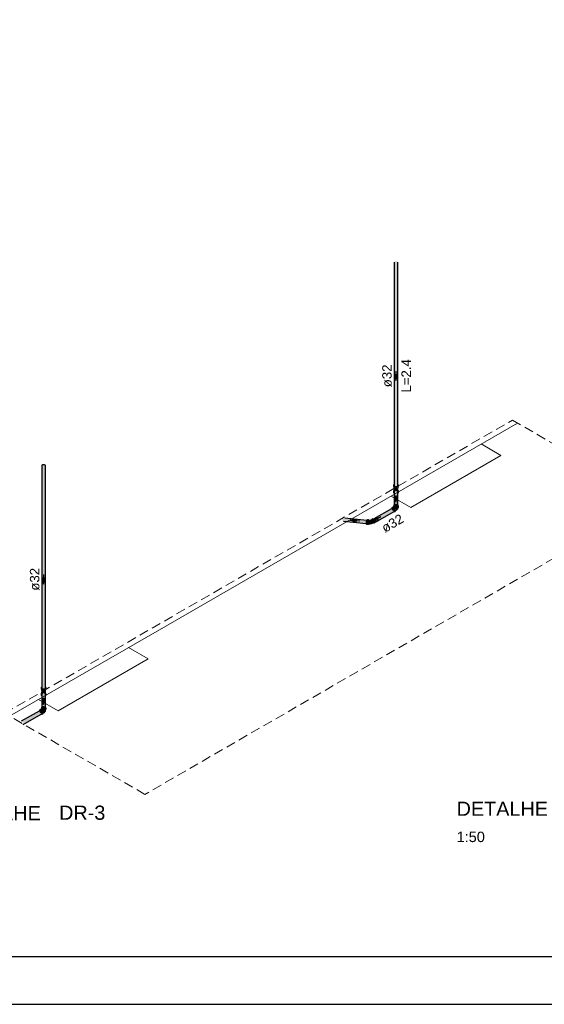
# Model space of a CAD drawing. Header units: millimetres. Extents: x 567 to 934, y -1 to 364.
# Tile 924 of 1056: x 806 to 817, y 121 to 142. Entities that reach past the tile are written whole.
import ezdxf

# ---------------------------------------------------------------- set-up
doc = ezdxf.new("R2010")
doc.units = ezdxf.units.MM
doc.header["$MEASUREMENT"] = 0
doc.linetypes.add('JIS_02_2.0', pattern=[0.3, 0.2, -0.1])
doc.linetypes.add('NULL', pattern=[0])
doc.layers.get('0').update_dxf_attribs({"lineweight": 18})
for name, color, linetype, lineweight in [('A-WALL', 7, 'Continuous', 25), ('AF-Condutos Reúso', 200, 'Continuous', 25), ('AF-Conexões Reúso', 216, 'Continuous', 18), ('AF-Sentido conduto Reúso', 200, 'Continuous', 30), ('AF-Textos conduto Reúso', 7, 'Continuous', 9), ('DI-Elementos em corte', 9, 'Continuous', 18), ('DI-Área do detalhe', 10, 'JIS_02_2.0', 0), ('Q-SPCQ', 7, 'Continuous', 13), ('Textos', 7, 'Continuous', 9)]:
    doc.layers.add(name, color=color, linetype=linetype, lineweight=lineweight)
doc.layers.add('FOLHA_PADRÃO', color=7, linetype='Continuous')
doc.styles.add('Arial', font='arial.ttf')
doc.styles.add('ArialBlack', font='txt')

# ---------------------------------------------------------------- blocks, each defined once
blk = doc.blocks.new('A1EST. 1500')
at = {"layer": 'FOLHA_PADRÃO', "color": 1, "linetype": 'Continuous'}
blk.add_line((0, 0), (150.008, 0), dxfattribs=at)
at = {"layer": 'FOLHA_PADRÃO', "color": 6, "linetype": 'Continuous'}
blk.add_lwpolyline([(149, 58.4), (149, 1), (1, 1), (1, 58.4), (149, 58.4)], dxfattribs=at)

msp = doc.modelspace()

# ---------------------------------------------------------------- hatches: boundary and pattern name
at = {"layer": 'AF-Condutos Reúso', "linetype": 'Continuous'}
for points in [[(813.641, 132.094), (813.654, 132.089), (813.671, 132.087), (813.686, 132.09), (813.699, 132.096), (813.706, 136.824), (813.706, 132.104), (813.707, 136.833), (813.701, 136.842), (813.69, 136.849), (813.675, 136.852), (813.658, 136.852), (813.644, 136.847), (813.634, 136.84), (813.629, 136.831), (813.629, 132.111), (813.632, 136.822), (813.632, 132.102)], [(813.629, 132.13), (813.632, 132.102), (813.632, 136.822)], [(813.699, 132.096), (813.706, 132.104), (813.706, 136.824)], [(813.707, 132.113), (813.707, 136.833), (813.706, 132.175)], [(806.193, 127.794), (806.207, 127.789), (806.223, 127.787), (806.238, 127.79), (806.251, 127.796), (806.259, 132.524), (806.259, 127.804), (806.259, 132.533), (806.254, 132.542), (806.242, 132.549), (806.227, 132.552), (806.211, 132.552), (806.196, 132.547), (806.186, 132.54), (806.182, 132.531), (806.182, 127.811), (806.184, 132.522), (806.184, 127.802)], [(806.182, 127.83), (806.184, 127.802), (806.184, 132.522)], [(806.251, 127.796), (806.259, 127.804), (806.259, 132.524)], [(806.259, 127.813), (806.259, 132.533), (806.259, 127.875)], [(813.629, 132.132), (813.629, 132.108), (813.635, 132.099)], [(813.629, 131.704), (813.633, 131.707), (813.633, 131.989)], [(813.633, 131.989), (813.629, 131.977), (813.629, 131.703), (813.629, 131.704)], [(813.634, 131.707), (813.643, 132), (813.633, 131.989), (813.633, 131.707)], [(813.634, 131.709), (813.643, 131.712), (813.643, 132)], [(813.645, 131.713), (813.658, 132.006), (813.643, 132), (813.643, 131.712)], [(813.645, 131.715), (813.658, 131.717), (813.658, 132.006)], [(813.659, 131.717), (813.674, 132.007), (813.658, 132.006), (813.658, 131.717)], [(813.659, 131.719), (813.674, 131.717), (813.674, 132.007)], [(813.675, 131.717), (813.689, 132.002), (813.674, 132.007), (813.674, 131.717)], [(813.689, 131.715), (813.689, 132.002), (813.675, 131.718)], [(813.69, 131.713), (813.701, 131.992), (813.689, 132.002), (813.689, 131.714)], [(813.701, 131.71), (813.701, 131.992), (813.69, 131.714)], [(813.706, 131.945), (813.706, 131.704), (813.706, 131.98), (813.701, 131.992), (813.701, 131.708), (813.701, 131.707)], [(813.706, 131.945), (813.701, 131.709), (813.706, 131.704)], [(813.198, 131.406), (813.203, 131.406), (813.619, 131.642), (813.616, 131.647), (813.579, 131.625)], [(813.623, 131.645), (813.203, 131.406), (813.209, 131.405), (813.623, 131.632)], [(813.579, 131.608), (813.209, 131.405), (813.214, 131.402)], [(813.636, 131.638), (813.579, 131.608), (813.214, 131.402), (813.231, 131.387), (813.654, 131.612)], [(813.239, 131.373), (813.656, 131.614), (813.231, 131.387)], [(813.653, 131.578), (813.658, 131.586), (813.241, 131.345), (813.235, 131.337)], [(813.654, 131.612), (813.239, 131.373), (813.658, 131.598)], [(813.242, 131.358), (813.66, 131.599), (813.239, 131.373)], [(813.658, 131.598), (813.242, 131.358), (813.241, 131.345), (813.658, 131.586)], [(812.59, 131.419), (813.044, 131.372), (813.044, 131.371), (812.598, 131.405), (813.037, 131.359), (813.039, 131.357), (812.536, 131.394), (812.539, 131.41), (812.546, 131.423)], [(813.036, 131.342), (812.536, 131.394), (813.037, 131.358)], [(813.036, 131.342), (812.537, 131.378), (812.536, 131.394), (813.036, 131.342)], [(813.036, 131.327), (812.537, 131.378), (813.035, 131.342)], [(813.037, 131.326), (812.542, 131.365), (812.537, 131.378), (813.037, 131.326)], [(813.038, 131.314), (812.542, 131.365), (813.035, 131.326)], [(812.575, 131.353), (812.549, 131.357), (812.542, 131.365), (813.039, 131.314), (813.039, 131.313), (812.576, 131.354), (813.042, 131.306)], [(812.564, 131.432), (813.051, 131.382), (813.051, 131.382), (812.59, 131.427), (813.049, 131.38), (813.044, 131.372), (812.59, 131.419), (812.555, 131.431)], [(812.559, 131.355), (813.042, 131.306), (813.042, 131.305)], [(812.576, 131.354), (813.037, 131.313), (813.042, 131.306)], [(813.05, 131.382), (813.049, 131.38), (812.59, 131.427)], [(813.043, 131.371), (813.039, 131.358), (812.598, 131.405)], [(806.181, 127.854), (806.181, 127.83), (806.187, 127.821)], [(806.181, 127.426), (806.185, 127.428), (806.185, 127.711)], [(806.185, 127.711), (806.181, 127.698), (806.181, 127.425), (806.181, 127.425)], [(806.186, 127.429), (806.195, 127.721), (806.185, 127.711), (806.185, 127.428)], [(806.186, 127.431), (806.195, 127.434), (806.195, 127.721)], [(806.197, 127.435), (806.21, 127.727), (806.195, 127.721), (806.195, 127.434)], [(806.197, 127.437), (806.21, 127.438), (806.21, 127.727)], [(806.211, 127.438), (806.226, 127.728), (806.21, 127.727), (806.21, 127.438)], [(806.211, 127.44), (806.226, 127.439), (806.226, 127.728)], [(806.227, 127.438), (806.241, 127.723), (806.226, 127.728), (806.226, 127.439)], [(806.241, 127.437), (806.241, 127.723), (806.227, 127.44)], [(806.242, 127.435), (806.253, 127.714), (806.241, 127.723), (806.241, 127.435)], [(806.253, 127.431), (806.253, 127.714), (806.242, 127.436)], [(806.258, 127.667), (806.258, 127.425), (806.258, 127.702), (806.253, 127.714), (806.253, 127.429), (806.253, 127.429)], [(806.258, 127.667), (806.253, 127.431), (806.258, 127.425)], [(805.75, 127.128), (805.755, 127.127), (806.171, 127.364), (806.168, 127.368), (806.131, 127.347)], [(806.175, 127.366), (805.755, 127.127), (805.761, 127.127), (806.175, 127.353)], [(806.131, 127.329), (805.761, 127.127), (805.766, 127.124)], [(806.188, 127.36), (806.131, 127.329), (805.766, 127.124), (805.783, 127.109), (806.206, 127.334)], [(805.791, 127.094), (806.208, 127.335), (805.783, 127.109)], [(806.205, 127.3), (806.21, 127.308), (805.793, 127.067), (805.787, 127.059)], [(806.206, 127.334), (805.791, 127.094), (806.21, 127.32)], [(805.794, 127.08), (806.212, 127.321), (805.791, 127.094)], [(806.21, 127.32), (805.794, 127.08), (805.793, 127.067), (806.21, 127.308)]]:
    msp.add_hatch(color=201, dxfattribs=at).paths.add_polyline_path(points)
at = {"layer": 'AF-Conexões Reúso', "linetype": 'Continuous'}
for points in [[(813.707, 132.132), (813.707, 132.11), (813.703, 132.101), (813.705, 132.09), (813.654, 132.082), (813.63, 132.09), (813.615, 132.112), (813.615, 132.103), (813.63, 132.082), (813.654, 132.074), (813.681, 132.074), (813.705, 132.082), (813.719, 132.095), (813.719, 132.119)], [(813.622, 132.127), (813.615, 132.112), (813.629, 132.092), (813.633, 132.1), (813.644, 132.086), (813.654, 132.082), (813.629, 132.108), (813.629, 132.125)], [(813.629, 131.948), (813.629, 131.974), (813.638, 131.995), (813.641, 132.012), (813.629, 131.99), (813.623, 131.993), (813.615, 131.981)], [(813.719, 131.992), (813.713, 132.002), (813.694, 132.018), (813.668, 132.024), (813.641, 132.018), (813.623, 132.004), (813.623, 131.987), (813.641, 132.012), (813.643, 132), (813.654, 132.004), (813.654, 132.016), (813.694, 132.012), (813.72, 131.975)], [(813.624, 132.086), (813.625, 132.06), (813.628, 132.083)], [(813.628, 132.083), (813.625, 132.06), (813.629, 132.055)], [(813.629, 132.082), (813.629, 132.054), (813.635, 132.078)], [(813.629, 132.055), (813.629, 132.025), (813.643, 132.046)], [(813.633, 132.1), (813.63, 132.09), (813.644, 132.086)], [(813.63, 132.058), (813.636, 132.049), (813.636, 132.079)], [(813.632, 132.012), (813.644, 132.033), (813.636, 132.032)], [(813.636, 132.049), (813.646, 132.045), (813.646, 132.076), (813.637, 132.078)], [(813.639, 131.995), (813.643, 132), (813.641, 132.012)], [(813.64, 132.018), (813.646, 132.02), (813.646, 132.038)], [(813.643, 132.094), (813.654, 132.082), (813.654, 132.088)], [(813.646, 132.074), (813.646, 132.045), (813.655, 132.074)], [(813.646, 132.046), (813.668, 132.041), (813.668, 132.073), (813.656, 132.074)], [(813.646, 132.036), (813.646, 132.02), (813.655, 132.038)], [(813.656, 132.023), (813.656, 132.038), (813.649, 132.022)], [(813.702, 132.101), (813.678, 132.09), (813.654, 132.091), (813.654, 132.083), (813.705, 132.09)], [(813.654, 132.016), (813.654, 132.006), (813.674, 132.007), (813.694, 131.998), (813.694, 132.012), (813.674, 132.014)], [(813.668, 132.043), (813.656, 132.041), (813.659, 132.023)], [(813.69, 132.036), (813.668, 132.043), (813.659, 132.023), (813.668, 132.024), (813.679, 132.016), (813.675, 132.025), (813.69, 132.02)], [(813.69, 132.046), (813.69, 132.076), (813.68, 132.045), (813.679, 132.073), (813.668, 132.043)], [(813.668, 132.043), (813.678, 132.073), (813.668, 132.073)], [(813.688, 132.074), (813.679, 132.074), (813.68, 132.045)], [(813.706, 132.054), (813.705, 132.082), (813.699, 132.079), (813.69, 132.048)], [(813.697, 132.078), (813.69, 132.076), (813.69, 132.045)], [(813.696, 132.018), (813.69, 132.038), (813.69, 132.021)], [(813.699, 132.032), (813.69, 132.038), (813.696, 132.017)], [(813.707, 132.054), (813.691, 132.04), (813.706, 132.025)], [(813.707, 132.125), (813.694, 132.138), (813.702, 132.101)], [(813.706, 131.947), (813.72, 131.975), (813.694, 132.012), (813.697, 131.996), (813.706, 131.98)], [(813.699, 132.032), (813.699, 132.015), (813.703, 132.012)], [(813.706, 132.011), (813.706, 132.025), (813.699, 132.032)], [(813.711, 132.087), (813.706, 132.083), (813.706, 132.065), (813.711, 132.06)], [(813.712, 132.006), (813.707, 132.023), (813.706, 132.01)], [(813.706, 131.947), (813.713, 131.953), (813.72, 131.975)], [(813.648, 131.605), (813.634, 131.628), (813.641, 131.633), (813.632, 131.642), (813.604, 131.654), (813.589, 131.648), (813.58, 131.634), (813.589, 131.587), (813.634, 131.568), (813.621, 131.56), (813.634, 131.554), (813.649, 131.561), (813.659, 131.574), (813.655, 131.609), (813.641, 131.633), (813.634, 131.628), (813.648, 131.605), (813.586, 131.63)], [(813.617, 131.686), (813.615, 131.669), (813.641, 131.706), (813.694, 131.706), (813.72, 131.669), (813.719, 131.686), (813.706, 131.704), (813.681, 131.716), (813.654, 131.716), (813.63, 131.705)], [(813.62, 131.651), (813.636, 131.694), (813.684, 131.685), (813.646, 131.7), (813.685, 131.685), (813.65, 131.702), (813.638, 131.696), (813.615, 131.669)], [(813.625, 131.678), (813.623, 131.658), (813.651, 131.67), (813.695, 131.662), (813.674, 131.674), (813.637, 131.666), (813.636, 131.694), (813.629, 131.687), (813.629, 131.668)], [(813.65, 131.666), (813.623, 131.651), (813.653, 131.661)], [(813.625, 131.65), (813.673, 131.65), (813.669, 131.654)], [(813.681, 131.637), (813.675, 131.646), (813.625, 131.65)], [(813.658, 131.663), (813.626, 131.647), (813.664, 131.656)], [(813.635, 131.639), (813.666, 131.657), (813.63, 131.645)], [(813.711, 131.678), (813.699, 131.694), (813.679, 131.704), (813.656, 131.704), (813.636, 131.694), (813.636, 131.666), (813.646, 131.672), (813.679, 131.675), (813.69, 131.672), (813.711, 131.65), (813.708, 131.65)], [(813.643, 131.631), (813.674, 131.649), (813.666, 131.657), (813.637, 131.64)], [(813.674, 131.649), (813.645, 131.632), (813.649, 131.621), (813.68, 131.639)], [(813.714, 131.657), (813.72, 131.669), (813.694, 131.706), (813.648, 131.703), (813.704, 131.689), (813.653, 131.703), (813.669, 131.705), (813.703, 131.692), (813.706, 131.669)], [(813.706, 131.64), (813.7, 131.657), (813.684, 131.669), (813.662, 131.672), (813.65, 131.666), (813.666, 131.665), (813.668, 131.655), (813.679, 131.652), (813.675, 131.646), (813.684, 131.645), (813.681, 131.637), (813.693, 131.633), (813.686, 131.625), (813.695, 131.627), (813.688, 131.616), (813.695, 131.612)], [(813.658, 131.601), (813.688, 131.618), (813.68, 131.639), (813.651, 131.623)], [(813.695, 131.662), (813.652, 131.67), (813.699, 131.659)], [(813.659, 131.6), (813.689, 131.608), (813.688, 131.618), (813.659, 131.601)], [(813.689, 131.608), (813.66, 131.6), (813.659, 131.591)], [(813.659, 131.576), (813.68, 131.588), (813.688, 131.6), (813.66, 131.583)], [(813.666, 131.665), (813.66, 131.661), (813.666, 131.657)], [(813.66, 131.584), (813.689, 131.608), (813.663, 131.593)], [(813.66, 131.584), (813.688, 131.603), (813.689, 131.608)], [(813.684, 131.597), (813.688, 131.602), (813.66, 131.584)], [(813.701, 131.66), (813.69, 131.672), (813.683, 131.674)], [(813.687, 131.625), (813.693, 131.633), (813.684, 131.633)], [(813.689, 131.616), (813.695, 131.627), (813.688, 131.623)], [(813.096, 131.383), (813.08, 131.384), (813.06, 131.373), (813.1, 131.375), (813.098, 131.38), (813.067, 131.381), (813.08, 131.384), (813.116, 131.381), (813.103, 131.371), (813.09, 131.339), (813.094, 131.307), (813.099, 131.299), (813.064, 131.298), (813.059, 131.303), (813.062, 131.291), (813.086, 131.293), (813.078, 131.289), (813.061, 131.289), (813.047, 131.297), (813.038, 131.318), (813.036, 131.344), (813.043, 131.37), (813.056, 131.388), (813.08, 131.393)], [(813.05, 131.342), (813.066, 131.38), (813.073, 131.38)], [(813.1, 131.375), (813.06, 131.373), (813.066, 131.38)], [(813.075, 131.38), (813.098, 131.38), (813.099, 131.377)], [(813.125, 131.298), (813.117, 131.293), (813.105, 131.297), (813.097, 131.311), (813.09, 131.339), (813.1, 131.365), (813.123, 131.377), (813.152, 131.313), (813.137, 131.306), (813.14, 131.313), (813.13, 131.315), (813.133, 131.307), (813.152, 131.313), (813.154, 131.308)], [(813.096, 131.311), (813.128, 131.366), (813.135, 131.351)], [(813.168, 131.399), (813.123, 131.379), (813.121, 131.381), (813.166, 131.401)], [(813.143, 131.388), (813.147, 131.379), (813.128, 131.367), (813.125, 131.377)], [(813.128, 131.367), (813.147, 131.379), (813.149, 131.376)], [(813.149, 131.376), (813.153, 131.367), (813.132, 131.358), (813.128, 131.367)], [(813.153, 131.367), (813.16, 131.351), (813.141, 131.337), (813.132, 131.358)], [(813.181, 131.368), (813.186, 131.357), (813.141, 131.337)], [(813.15, 131.317), (813.141, 131.337), (813.186, 131.357), (813.191, 131.347)], [(813.168, 131.399), (813.173, 131.387), (813.149, 131.376), (813.145, 131.385)], [(813.173, 131.387), (813.177, 131.378), (813.153, 131.367), (813.149, 131.376)], [(813.153, 131.31), (813.15, 131.317), (813.191, 131.347), (813.198, 131.33)], [(813.177, 131.378), (813.181, 131.368), (813.16, 131.351), (813.153, 131.367)], [(813.156, 131.304), (813.153, 131.31), (813.198, 131.33), (813.201, 131.324)], [(813.163, 131.409), (813.172, 131.413), (813.21, 131.329), (813.204, 131.317)], [(813.213, 131.322), (813.206, 131.314), (813.21, 131.328)], [(813.099, 131.299), (813.117, 131.293), (813.111, 131.292), (813.064, 131.298), (813.091, 131.299), (813.104, 131.294)], [(813.201, 131.324), (813.202, 131.321), (813.157, 131.301), (813.156, 131.304)], [(806.259, 127.853), (806.259, 127.832), (806.255, 127.823), (806.257, 127.812), (806.206, 127.804), (806.182, 127.812), (806.167, 127.833), (806.167, 127.825), (806.182, 127.803), (806.206, 127.795), (806.233, 127.795), (806.257, 127.803), (806.271, 127.817), (806.271, 127.841)], [(806.174, 127.848), (806.167, 127.833), (806.181, 127.814), (806.185, 127.822), (806.196, 127.807), (806.206, 127.804), (806.181, 127.83), (806.181, 127.847)], [(806.176, 127.808), (806.177, 127.782), (806.18, 127.805)], [(806.18, 127.805), (806.177, 127.782), (806.181, 127.777)], [(806.181, 127.804), (806.181, 127.776), (806.187, 127.8)], [(806.185, 127.822), (806.182, 127.812), (806.196, 127.807)], [(806.182, 127.779), (806.188, 127.77), (806.188, 127.801)], [(806.188, 127.77), (806.198, 127.766), (806.198, 127.797), (806.189, 127.8)], [(806.195, 127.816), (806.206, 127.804), (806.206, 127.81)], [(806.198, 127.796), (806.198, 127.766), (806.207, 127.795)], [(806.198, 127.768), (806.22, 127.763), (806.22, 127.794), (806.208, 127.795)], [(806.254, 127.823), (806.23, 127.811), (806.206, 127.812), (806.206, 127.804), (806.257, 127.812)], [(806.242, 127.768), (806.242, 127.797), (806.232, 127.766), (806.231, 127.795), (806.22, 127.765)], [(806.22, 127.764), (806.23, 127.795), (806.22, 127.794)], [(806.24, 127.796), (806.231, 127.795), (806.232, 127.766)], [(806.258, 127.776), (806.257, 127.803), (806.251, 127.801), (806.242, 127.769)], [(806.249, 127.799), (806.242, 127.797), (806.242, 127.766)], [(806.259, 127.847), (806.246, 127.859), (806.254, 127.823)], [(806.263, 127.808), (806.258, 127.804), (806.258, 127.787), (806.263, 127.782)], [(806.181, 127.67), (806.181, 127.696), (806.19, 127.716), (806.193, 127.734), (806.181, 127.711), (806.175, 127.715), (806.167, 127.703)], [(806.271, 127.714), (806.265, 127.724), (806.246, 127.74), (806.22, 127.746), (806.193, 127.74), (806.175, 127.725), (806.175, 127.708), (806.193, 127.734), (806.195, 127.722), (806.206, 127.726), (806.206, 127.738), (806.246, 127.734), (806.272, 127.697)], [(806.181, 127.777), (806.181, 127.747), (806.195, 127.767)], [(806.184, 127.734), (806.196, 127.755), (806.188, 127.754)], [(806.191, 127.717), (806.195, 127.721), (806.193, 127.734)], [(806.192, 127.739), (806.198, 127.741), (806.198, 127.759)], [(806.198, 127.758), (806.198, 127.741), (806.207, 127.759)], [(806.208, 127.745), (806.208, 127.759), (806.201, 127.744)], [(806.206, 127.738), (806.206, 127.727), (806.226, 127.728), (806.246, 127.719), (806.246, 127.734), (806.226, 127.736)], [(806.22, 127.764), (806.208, 127.763), (806.211, 127.745)], [(806.242, 127.758), (806.22, 127.764), (806.211, 127.745), (806.22, 127.746), (806.231, 127.737), (806.227, 127.746), (806.242, 127.741)], [(806.248, 127.739), (806.242, 127.759), (806.242, 127.742)], [(806.251, 127.754), (806.242, 127.759), (806.248, 127.739)], [(806.259, 127.775), (806.243, 127.762), (806.258, 127.747)], [(806.258, 127.669), (806.272, 127.697), (806.246, 127.734), (806.249, 127.717), (806.258, 127.702)], [(806.251, 127.754), (806.251, 127.737), (806.255, 127.734)], [(806.258, 127.732), (806.258, 127.746), (806.251, 127.754)], [(806.264, 127.728), (806.259, 127.745), (806.258, 127.732)], [(806.258, 127.669), (806.265, 127.675), (806.272, 127.697)], [(806.2, 127.327), (806.186, 127.35), (806.193, 127.354), (806.184, 127.364), (806.156, 127.376), (806.141, 127.369), (806.132, 127.356), (806.141, 127.308), (806.186, 127.289), (806.173, 127.282), (806.186, 127.276), (806.201, 127.282), (806.211, 127.296), (806.207, 127.331), (806.193, 127.354), (806.186, 127.35), (806.2, 127.327), (806.138, 127.352)], [(806.169, 127.407), (806.167, 127.39), (806.193, 127.428), (806.246, 127.428), (806.272, 127.39), (806.271, 127.407), (806.258, 127.425), (806.233, 127.438), (806.206, 127.438), (806.182, 127.427)], [(806.172, 127.373), (806.188, 127.416), (806.236, 127.406), (806.198, 127.422), (806.237, 127.407), (806.202, 127.423), (806.19, 127.418), (806.167, 127.39)], [(806.177, 127.4), (806.175, 127.379), (806.203, 127.391), (806.247, 127.384), (806.226, 127.396), (806.189, 127.387), (806.188, 127.416), (806.181, 127.408), (806.181, 127.39)], [(806.202, 127.388), (806.175, 127.372), (806.205, 127.382)], [(806.177, 127.371), (806.225, 127.371), (806.221, 127.376)], [(806.21, 127.384), (806.178, 127.369), (806.216, 127.378)], [(806.187, 127.361), (806.218, 127.378), (806.182, 127.366)], [(806.263, 127.4), (806.251, 127.416), (806.231, 127.425), (806.208, 127.425), (806.188, 127.416), (806.188, 127.387), (806.198, 127.393), (806.231, 127.397), (806.242, 127.393), (806.263, 127.371), (806.26, 127.371)], [(806.195, 127.353), (806.226, 127.37), (806.218, 127.378), (806.189, 127.362)], [(806.266, 127.378), (806.272, 127.39), (806.246, 127.428), (806.2, 127.424), (806.256, 127.411), (806.205, 127.424), (806.221, 127.426), (806.255, 127.413), (806.258, 127.39)], [(806.258, 127.362), (806.252, 127.379), (806.236, 127.391), (806.214, 127.394), (806.202, 127.388), (806.218, 127.387), (806.22, 127.377), (806.231, 127.374), (806.227, 127.368), (806.236, 127.367), (806.233, 127.359), (806.245, 127.355), (806.238, 127.346), (806.247, 127.348), (806.24, 127.337), (806.247, 127.334)], [(806.247, 127.384), (806.204, 127.392), (806.251, 127.38)], [(806.218, 127.387), (806.212, 127.383), (806.218, 127.378)], [(806.253, 127.382), (806.242, 127.393), (806.235, 127.396)], [(806.233, 127.359), (806.227, 127.368), (806.177, 127.371)], [(806.226, 127.37), (806.197, 127.354), (806.201, 127.343), (806.232, 127.361)], [(806.21, 127.322), (806.24, 127.34), (806.232, 127.361), (806.203, 127.344)], [(806.211, 127.322), (806.241, 127.33), (806.24, 127.34), (806.211, 127.323)], [(806.241, 127.33), (806.212, 127.322), (806.211, 127.313)], [(806.211, 127.298), (806.232, 127.31), (806.24, 127.321), (806.212, 127.305)], [(806.212, 127.306), (806.241, 127.33), (806.215, 127.315)], [(806.212, 127.306), (806.24, 127.324), (806.241, 127.33)], [(806.236, 127.319), (806.24, 127.324), (806.212, 127.305)], [(806.239, 127.347), (806.245, 127.355), (806.236, 127.354)], [(806.241, 127.338), (806.247, 127.348), (806.24, 127.345)]]:
    msp.add_hatch(color=213, dxfattribs=at).paths.add_polyline_path(points)
at = {"layer": 'DI-Elementos em corte', "linetype": 'Continuous'}
msp.add_hatch(color=31, dxfattribs=at).paths.add_polyline_path([(813.192, 131.368), (813.203, 131.348), (813.226, 131.335), (813.241, 131.345), (813.239, 131.373), (813.22, 131.399), (813.198, 131.406), (813.187, 131.39)])

# ---------------------------------------------------------------- linework, layer by layer
at = {"layer": 'A-WALL', "color": 8, "lineweight": 5}
for p, q in [((808.621, 129.035), (816.237, 133.433)), ((805.503, 127.235), (808.621, 129.035))]:
    msp.add_line(p, q, dxfattribs=at)
at = {"layer": 'AF-Condutos Reúso'}
for p, q in [((813.629, 136.831), (813.629, 132.111)), ((813.707, 132.171), (813.707, 136.833)), ((806.186, 132.54), (806.182, 132.531)), ((806.182, 132.531), (806.182, 127.811)), ((806.196, 132.547), (806.186, 132.54)), ((806.211, 132.552), (806.196, 132.547)), ((806.227, 132.552), (806.211, 132.552)), ((806.242, 132.549), (806.227, 132.552)), ((806.254, 132.542), (806.242, 132.549)), ((806.259, 132.533), (806.254, 132.542)), ((806.259, 127.871), (806.259, 132.533)), ((813.629, 132.173), (813.629, 132.108)), ((813.707, 132.136), (813.707, 132.171)), ((813.629, 132.108), (813.635, 132.099)), ((813.633, 131.989), (813.629, 131.977)), ((813.629, 131.977), (813.629, 131.947)), ((813.643, 132), (813.633, 131.989)), ((813.635, 132.099), (813.646, 132.093)), ((813.658, 132.006), (813.643, 132)), ((813.646, 132.093), (813.662, 132.089)), ((813.674, 132.007), (813.658, 132.006)), ((813.662, 132.089), (813.678, 132.09)), ((813.689, 132.002), (813.674, 132.007)), ((813.678, 132.09), (813.692, 132.094)), ((813.701, 131.992), (813.689, 132.002)), ((813.692, 132.094), (813.703, 132.101)), ((813.706, 131.98), (813.701, 131.992)), ((813.703, 132.101), (813.707, 132.11)), ((813.706, 131.946), (813.706, 131.98)), ((813.707, 132.132), (813.707, 132.136)), ((813.707, 132.132), (813.707, 132.132)), ((813.707, 132.11), (813.707, 132.132)), ((813.629, 131.947), (813.629, 131.941)), ((813.629, 131.941), (813.629, 131.891)), ((813.629, 131.891), (813.629, 131.703)), ((813.706, 131.704), (813.706, 131.946)), ((813.572, 131.622), (813.198, 131.406)), ((813.235, 131.337), (813.618, 131.558)), ((813.579, 131.625), (813.572, 131.622)), ((813.616, 131.647), (813.579, 131.625)), ((813.62, 131.647), (813.616, 131.647)), ((813.618, 131.558), (813.653, 131.578)), ((813.653, 131.578), (813.658, 131.586)), ((813.042, 131.305), (812.559, 131.355)), ((812.59, 131.43), (813.051, 131.382)), ((806.181, 127.894), (806.181, 127.83)), ((806.181, 127.83), (806.187, 127.821)), ((806.187, 127.821), (806.198, 127.814)), ((806.198, 127.814), (806.214, 127.811)), ((806.214, 127.811), (806.23, 127.811)), ((806.23, 127.811), (806.244, 127.816)), ((806.244, 127.816), (806.255, 127.823)), ((806.255, 127.823), (806.259, 127.832)), ((806.259, 127.857), (806.259, 127.893)), ((806.259, 127.854), (806.259, 127.857)), ((806.259, 127.853), (806.259, 127.854)), ((806.259, 127.832), (806.259, 127.853)), ((806.185, 127.711), (806.181, 127.698)), ((806.181, 127.698), (806.181, 127.668)), ((806.181, 127.668), (806.181, 127.662)), ((806.181, 127.662), (806.181, 127.613)), ((806.181, 127.613), (806.181, 127.425)), ((806.195, 127.721), (806.185, 127.711)), ((806.21, 127.727), (806.195, 127.721)), ((806.226, 127.728), (806.21, 127.727)), ((806.241, 127.723), (806.226, 127.728)), ((806.253, 127.714), (806.241, 127.723)), ((806.258, 127.702), (806.253, 127.714)), ((806.258, 127.668), (806.258, 127.702)), ((806.258, 127.425), (806.258, 127.668)), ((806.124, 127.343), (805.75, 127.128)), ((805.787, 127.059), (806.17, 127.28)), ((806.131, 127.347), (806.124, 127.343)), ((806.168, 127.368), (806.131, 127.347)), ((806.172, 127.368), (806.168, 127.368)), ((806.17, 127.28), (806.205, 127.3)), ((806.205, 127.3), (806.21, 127.308))]:
    msp.add_line(p, q, dxfattribs=at)
at = {"layer": 'AF-Conexões Reúso'}
for p, q in [((813.617, 132.119), (813.615, 132.112)), ((813.615, 132.112), (813.615, 132.103)), ((813.615, 132.103), (813.617, 132.095)), ((813.617, 131.992), (813.615, 131.981)), ((813.615, 131.981), (813.615, 131.975)), ((813.615, 131.975), (813.617, 131.964)), ((813.619, 132.123), (813.617, 132.119)), ((813.617, 132.095), (813.622, 132.088)), ((813.622, 132.002), (813.617, 131.992)), ((813.617, 131.964), (813.621, 131.955)), ((813.622, 132.127), (813.619, 132.123)), ((813.621, 131.955), (813.622, 131.953)), ((813.629, 132.132), (813.622, 132.127)), ((813.622, 132.088), (813.623, 132.087)), ((813.623, 132.003), (813.622, 132.002)), ((813.622, 131.953), (813.629, 131.947)), ((813.623, 132.087), (813.623, 132.067)), ((813.623, 132.087), (813.63, 132.082)), ((813.623, 132.067), (813.625, 132.06)), ((813.625, 132.016), (813.623, 132.006)), ((813.63, 132.011), (813.623, 132.004)), ((813.623, 132.006), (813.623, 132.004)), ((813.623, 132.004), (813.623, 132.003)), ((813.625, 132.06), (813.629, 132.055)), ((813.629, 132.023), (813.625, 132.016)), ((813.629, 132.055), (813.629, 132.054)), ((813.629, 132.055), (813.629, 132.05)), ((813.629, 132.054), (813.636, 132.049)), ((813.629, 132.05), (813.629, 132.035)), ((813.629, 132.035), (813.629, 132.025)), ((813.636, 132.032), (813.629, 132.025)), ((813.629, 132.025), (813.629, 132.023)), ((813.629, 132.025), (813.629, 132.023)), ((813.63, 132.082), (813.641, 132.077)), ((813.641, 132.018), (813.63, 132.011)), ((813.636, 132.049), (813.646, 132.045)), ((813.646, 132.038), (813.636, 132.032)), ((813.641, 132.077), (813.654, 132.074)), ((813.654, 132.022), (813.641, 132.018)), ((813.646, 132.045), (813.656, 132.042)), ((813.656, 132.041), (813.646, 132.038)), ((813.654, 132.074), (813.668, 132.073)), ((813.668, 132.024), (813.654, 132.022)), ((813.66, 132.042), (813.656, 132.041)), ((813.656, 132.042), (813.66, 132.042)), ((813.668, 132.043), (813.66, 132.042)), ((813.66, 132.042), (813.668, 132.041)), ((813.668, 132.073), (813.681, 132.074)), ((813.675, 132.042), (813.668, 132.043)), ((813.668, 132.041), (813.675, 132.042)), ((813.681, 132.022), (813.668, 132.024)), ((813.679, 132.041), (813.675, 132.042)), ((813.675, 132.042), (813.679, 132.042)), ((813.679, 132.042), (813.69, 132.045)), ((813.69, 132.038), (813.679, 132.041)), ((813.681, 132.074), (813.694, 132.077)), ((813.694, 132.018), (813.681, 132.022)), ((813.69, 132.045), (813.699, 132.049)), ((813.699, 132.032), (813.69, 132.038)), ((813.694, 132.077), (813.705, 132.082)), ((813.705, 132.011), (813.694, 132.018)), ((813.699, 132.049), (813.706, 132.054)), ((813.706, 132.025), (813.699, 132.032)), ((813.705, 132.082), (813.712, 132.087)), ((813.712, 132.004), (813.705, 132.011)), ((813.706, 132.054), (813.707, 132.055)), ((813.707, 132.023), (813.706, 132.025)), ((813.706, 131.946), (813.713, 131.953)), ((813.713, 132.127), (813.707, 132.132)), ((813.707, 132.055), (813.711, 132.06)), ((813.707, 132.055), (813.707, 132.055)), ((813.707, 132.054), (813.707, 132.055)), ((813.707, 132.045), (813.707, 132.054)), ((813.707, 132.035), (813.707, 132.045)), ((813.707, 132.024), (813.707, 132.035)), ((813.707, 132.023), (813.707, 132.024)), ((813.711, 132.016), (813.707, 132.023)), ((813.711, 132.06), (813.712, 132.067)), ((813.712, 132.006), (813.711, 132.016)), ((813.712, 132.087), (813.713, 132.088)), ((813.712, 132.067), (813.712, 132.087)), ((813.712, 132.004), (813.712, 132.006)), ((813.713, 132.003), (813.712, 132.004)), ((813.714, 132.126), (813.713, 132.127)), ((813.713, 132.088), (813.719, 132.095)), ((813.713, 132.002), (813.713, 132.003)), ((813.719, 131.992), (813.713, 132.002)), ((813.713, 131.953), (813.719, 131.964)), ((813.719, 132.119), (813.714, 132.126)), ((813.72, 132.114), (813.719, 132.119)), ((813.719, 132.095), (813.72, 132.103)), ((813.72, 131.981), (813.719, 131.992)), ((813.719, 131.964), (813.72, 131.975)), ((813.72, 132.112), (813.72, 132.114)), ((813.72, 132.103), (813.72, 132.112)), ((813.72, 131.975), (813.72, 131.981)), ((813.58, 131.634), (813.579, 131.625)), ((813.583, 131.642), (813.58, 131.634)), ((813.589, 131.648), (813.583, 131.642)), ((813.597, 131.652), (813.589, 131.648)), ((813.604, 131.654), (813.597, 131.652)), ((813.613, 131.653), (813.604, 131.654)), ((813.615, 131.653), (813.613, 131.653)), ((813.617, 131.686), (813.615, 131.675)), ((813.615, 131.675), (813.615, 131.669)), ((813.615, 131.669), (813.617, 131.659)), ((813.616, 131.654), (813.615, 131.653)), ((813.618, 131.651), (813.615, 131.653)), ((813.617, 131.654), (813.616, 131.654)), ((813.622, 131.696), (813.617, 131.686)), ((813.617, 131.659), (813.617, 131.658)), ((813.617, 131.658), (813.618, 131.655)), ((813.618, 131.655), (813.617, 131.654)), ((813.621, 131.657), (813.618, 131.655)), ((813.619, 131.651), (813.618, 131.651)), ((813.618, 131.558), (813.625, 131.555)), ((813.621, 131.65), (813.619, 131.651)), ((813.62, 131.651), (813.621, 131.65)), ((813.623, 131.658), (813.621, 131.657)), ((813.623, 131.649), (813.621, 131.65)), ((813.629, 131.703), (813.622, 131.696)), ((813.625, 131.677), (813.623, 131.669)), ((813.623, 131.669), (813.623, 131.661)), ((813.629, 131.661), (813.623, 131.658)), ((813.623, 131.661), (813.623, 131.658)), ((813.627, 131.646), (813.623, 131.649)), ((813.623, 131.649), (813.623, 131.649)), ((813.629, 131.685), (813.625, 131.678)), ((813.625, 131.678), (813.625, 131.677)), ((813.625, 131.555), (813.634, 131.554)), ((813.63, 131.644), (813.627, 131.646)), ((813.63, 131.705), (813.629, 131.703)), ((813.636, 131.694), (813.629, 131.687)), ((813.629, 131.687), (813.629, 131.685)), ((813.636, 131.665), (813.629, 131.661)), ((813.641, 131.712), (813.63, 131.705)), ((813.632, 131.642), (813.63, 131.644)), ((813.641, 131.633), (813.632, 131.642)), ((813.634, 131.554), (813.642, 131.556)), ((813.646, 131.7), (813.636, 131.694)), ((813.642, 131.667), (813.636, 131.665)), ((813.654, 131.716), (813.641, 131.712)), ((813.649, 131.621), (813.641, 131.633)), ((813.645, 131.667), (813.642, 131.667)), ((813.642, 131.556), (813.649, 131.561)), ((813.652, 131.67), (813.645, 131.667)), ((813.65, 131.666), (813.645, 131.667)), ((813.656, 131.704), (813.646, 131.7)), ((813.655, 131.609), (813.649, 131.621)), ((813.649, 131.561), (813.655, 131.566)), ((813.658, 131.663), (813.65, 131.666)), ((813.662, 131.672), (813.652, 131.67)), ((813.668, 131.718), (813.654, 131.716)), ((813.659, 131.597), (813.655, 131.609)), ((813.655, 131.566), (813.659, 131.574)), ((813.668, 131.705), (813.656, 131.704)), ((813.666, 131.657), (813.658, 131.663)), ((813.659, 131.594), (813.659, 131.597)), ((813.66, 131.588), (813.659, 131.594)), ((813.659, 131.576), (813.68, 131.588)), ((813.659, 131.576), (813.66, 131.585)), ((813.659, 131.574), (813.659, 131.576)), ((813.66, 131.585), (813.66, 131.588)), ((813.673, 131.672), (813.662, 131.672)), ((813.674, 131.649), (813.666, 131.657)), ((813.681, 131.716), (813.668, 131.718)), ((813.679, 131.704), (813.668, 131.705)), ((813.684, 131.669), (813.673, 131.672)), ((813.68, 131.639), (813.674, 131.649)), ((813.69, 131.7), (813.679, 131.704)), ((813.685, 131.629), (813.68, 131.639)), ((813.68, 131.588), (813.685, 131.593)), ((813.694, 131.712), (813.681, 131.716)), ((813.693, 131.664), (813.684, 131.669)), ((813.688, 131.618), (813.685, 131.629)), ((813.685, 131.593), (813.688, 131.6)), ((813.689, 131.608), (813.688, 131.618)), ((813.688, 131.603), (813.689, 131.608)), ((813.688, 131.603), (813.693, 131.608)), ((813.688, 131.602), (813.688, 131.603)), ((813.688, 131.6), (813.688, 131.602)), ((813.699, 131.694), (813.69, 131.7)), ((813.7, 131.657), (813.693, 131.664)), ((813.693, 131.608), (813.696, 131.613)), ((813.705, 131.705), (813.694, 131.712)), ((813.696, 131.613), (813.7, 131.618)), ((813.696, 131.613), (813.698, 131.614)), ((813.698, 131.614), (813.699, 131.615)), ((813.706, 131.687), (813.699, 131.694)), ((813.699, 131.615), (813.706, 131.622)), ((813.705, 131.649), (813.7, 131.657)), ((813.7, 131.618), (813.704, 131.629)), ((813.704, 131.629), (813.706, 131.64)), ((813.706, 131.704), (813.705, 131.705)), ((813.706, 131.64), (813.705, 131.649)), ((813.713, 131.696), (813.706, 131.704)), ((813.706, 131.686), (813.706, 131.687)), ((813.711, 131.678), (813.706, 131.686)), ((813.706, 131.64), (813.706, 131.64)), ((813.706, 131.622), (813.711, 131.631)), ((813.712, 131.669), (813.711, 131.678)), ((813.711, 131.631), (813.712, 131.64)), ((813.712, 131.646), (813.712, 131.669)), ((813.712, 131.646), (813.713, 131.647)), ((813.712, 131.645), (813.712, 131.646)), ((813.712, 131.64), (813.712, 131.645)), ((813.719, 131.686), (813.713, 131.696)), ((813.713, 131.647), (813.715, 131.65)), ((813.713, 131.647), (813.713, 131.647)), ((813.715, 131.65), (813.719, 131.658)), ((813.72, 131.675), (813.719, 131.686)), ((813.719, 131.661), (813.72, 131.669)), ((813.719, 131.66), (813.719, 131.661)), ((813.719, 131.659), (813.719, 131.66)), ((813.719, 131.658), (813.719, 131.659)), ((813.72, 131.669), (813.72, 131.675)), ((813.036, 131.344), (813.039, 131.358)), ((813.036, 131.331), (813.036, 131.344)), ((813.038, 131.318), (813.036, 131.331)), ((813.039, 131.358), (813.043, 131.37)), ((813.043, 131.37), (813.049, 131.38)), ((813.049, 131.38), (813.051, 131.382)), ((813.049, 131.331), (813.05, 131.343)), ((813.051, 131.321), (813.049, 131.331)), ((813.05, 131.343), (813.052, 131.354)), ((813.051, 131.382), (813.056, 131.388)), ((813.052, 131.354), (813.055, 131.365)), ((813.055, 131.365), (813.06, 131.373)), ((813.056, 131.388), (813.064, 131.393)), ((813.06, 131.373), (813.066, 131.38)), ((813.064, 131.393), (813.072, 131.394)), ((813.066, 131.38), (813.067, 131.381)), ((813.067, 131.381), (813.073, 131.384)), ((813.072, 131.394), (813.08, 131.393)), ((813.073, 131.384), (813.08, 131.384)), ((813.08, 131.393), (813.086, 131.391)), ((813.08, 131.384), (813.096, 131.383)), ((813.086, 131.391), (813.088, 131.39)), ((813.088, 131.39), (813.093, 131.386)), ((813.093, 131.386), (813.095, 131.384)), ((813.093, 131.333), (813.094, 131.345)), ((813.094, 131.321), (813.093, 131.333)), ((813.094, 131.345), (813.098, 131.357)), ((813.095, 131.384), (813.096, 131.383)), ((813.096, 131.383), (813.097, 131.383)), ((813.097, 131.383), (813.098, 131.383)), ((813.098, 131.383), (813.116, 131.381)), ((813.098, 131.357), (813.103, 131.366)), ((813.103, 131.367), (813.106, 131.37)), ((813.103, 131.366), (813.103, 131.367)), ((813.106, 131.37), (813.109, 131.373)), ((813.109, 131.373), (813.117, 131.376)), ((813.116, 131.381), (813.12, 131.38)), ((813.117, 131.376), (813.123, 131.377)), ((813.12, 131.38), (813.122, 131.38)), ((813.121, 131.381), (813.166, 131.401)), ((813.122, 131.38), (813.121, 131.381)), ((813.122, 131.379), (813.122, 131.38)), ((813.123, 131.377), (813.122, 131.379)), ((813.123, 131.376), (813.123, 131.377)), ((813.123, 131.377), (813.123, 131.376)), ((813.125, 131.374), (813.123, 131.376)), ((813.123, 131.376), (813.125, 131.373)), ((813.128, 131.367), (813.125, 131.374)), ((813.125, 131.373), (813.128, 131.367)), ((813.132, 131.358), (813.128, 131.367)), ((813.128, 131.367), (813.131, 131.359)), ((813.131, 131.359), (813.136, 131.349)), ((813.136, 131.348), (813.132, 131.358)), ((813.136, 131.349), (813.14, 131.339)), ((813.141, 131.337), (813.136, 131.348)), ((813.14, 131.339), (813.144, 131.329)), ((813.146, 131.327), (813.141, 131.337)), ((813.144, 131.329), (813.148, 131.32)), ((813.163, 131.409), (813.172, 131.413)), ((813.164, 131.406), (813.163, 131.409)), ((813.166, 131.401), (813.164, 131.406)), ((813.167, 131.4), (813.166, 131.401)), ((813.166, 131.401), (813.168, 131.399)), ((813.169, 131.396), (813.167, 131.4)), ((813.168, 131.399), (813.169, 131.396)), ((813.169, 131.396), (813.17, 131.394)), ((813.171, 131.392), (813.169, 131.396)), ((813.17, 131.394), (813.173, 131.387)), ((813.176, 131.381), (813.171, 131.392)), ((813.172, 131.413), (813.174, 131.41)), ((813.173, 131.387), (813.177, 131.378)), ((813.174, 131.41), (813.176, 131.405)), ((813.176, 131.405), (813.176, 131.404)), ((813.176, 131.404), (813.178, 131.401)), ((813.181, 131.369), (813.176, 131.381)), ((813.177, 131.378), (813.181, 131.368)), ((813.178, 131.401), (813.18, 131.396)), ((813.18, 131.396), (813.185, 131.385)), ((813.186, 131.357), (813.181, 131.369)), ((813.181, 131.368), (813.186, 131.357)), ((813.185, 131.385), (813.19, 131.373)), ((813.186, 131.357), (813.191, 131.347)), ((813.192, 131.344), (813.186, 131.357)), ((813.19, 131.373), (813.196, 131.361)), ((813.191, 131.347), (813.195, 131.338)), ((813.197, 131.333), (813.192, 131.344)), ((813.195, 131.338), (813.198, 131.33)), ((813.196, 131.361), (813.201, 131.349)), ((813.2, 131.325), (813.197, 131.333)), ((813.198, 131.33), (813.2, 131.325)), ((813.201, 131.349), (813.206, 131.337)), ((813.206, 131.337), (813.21, 131.329)), ((813.21, 131.329), (813.21, 131.328)), ((813.21, 131.328), (813.213, 131.322)), ((813.042, 131.306), (813.038, 131.318)), ((813.042, 131.305), (813.042, 131.306)), ((813.047, 131.297), (813.042, 131.305)), ((813.054, 131.291), (813.047, 131.297)), ((813.054, 131.311), (813.051, 131.321)), ((813.058, 131.303), (813.054, 131.311)), ((813.061, 131.289), (813.054, 131.291)), ((813.059, 131.303), (813.058, 131.303)), ((813.064, 131.298), (813.059, 131.303)), ((813.07, 131.288), (813.061, 131.289)), ((813.071, 131.296), (813.064, 131.298)), ((813.078, 131.289), (813.07, 131.288)), ((813.087, 131.295), (813.071, 131.296)), ((813.086, 131.293), (813.078, 131.289)), ((813.087, 131.295), (813.086, 131.293)), ((813.111, 131.292), (813.087, 131.295)), ((813.097, 131.311), (813.094, 131.321)), ((813.102, 131.303), (813.097, 131.311)), ((813.108, 131.298), (813.102, 131.303)), ((813.115, 131.298), (813.108, 131.298)), ((813.117, 131.293), (813.111, 131.292)), ((813.124, 131.298), (813.115, 131.298)), ((813.124, 131.297), (813.117, 131.293)), ((813.126, 131.299), (813.124, 131.298)), ((813.126, 131.299), (813.124, 131.297)), ((813.128, 131.299), (813.126, 131.299)), ((813.14, 131.301), (813.128, 131.299)), ((813.128, 131.299), (813.128, 131.299)), ((813.155, 131.306), (813.14, 131.301)), ((813.15, 131.317), (813.146, 131.327)), ((813.148, 131.32), (813.152, 131.313)), ((813.153, 131.31), (813.15, 131.317)), ((813.152, 131.313), (813.154, 131.308)), ((813.156, 131.304), (813.153, 131.31)), ((813.154, 131.308), (813.155, 131.306)), ((813.157, 131.301), (813.156, 131.304)), ((813.202, 131.321), (813.157, 131.301)), ((813.2, 131.325), (813.201, 131.324)), ((813.201, 131.324), (813.2, 131.325)), ((813.201, 131.324), (813.202, 131.321)), ((813.202, 131.321), (813.201, 131.324)), ((813.204, 131.317), (813.202, 131.321)), ((813.206, 131.314), (813.204, 131.317)), ((813.215, 131.318), (813.206, 131.314)), ((813.213, 131.322), (813.215, 131.318)), ((806.169, 127.841), (806.167, 127.833)), ((806.167, 127.833), (806.167, 127.825)), ((806.167, 127.825), (806.169, 127.817)), ((806.171, 127.844), (806.169, 127.841)), ((806.169, 127.817), (806.174, 127.81)), ((806.174, 127.848), (806.171, 127.844)), ((806.181, 127.854), (806.174, 127.848)), ((806.174, 127.81), (806.175, 127.809)), ((806.175, 127.809), (806.175, 127.789)), ((806.175, 127.809), (806.182, 127.803)), ((806.182, 127.803), (806.193, 127.798)), ((806.193, 127.798), (806.206, 127.795)), ((806.206, 127.795), (806.22, 127.794)), ((806.22, 127.794), (806.233, 127.795)), ((806.233, 127.795), (806.246, 127.798)), ((806.246, 127.798), (806.257, 127.803)), ((806.257, 127.803), (806.264, 127.809)), ((806.265, 127.848), (806.259, 127.853)), ((806.264, 127.809), (806.265, 127.81)), ((806.264, 127.789), (806.264, 127.809)), ((806.266, 127.847), (806.265, 127.848)), ((806.265, 127.81), (806.271, 127.817)), ((806.271, 127.841), (806.266, 127.847)), ((806.272, 127.835), (806.271, 127.841)), ((806.271, 127.817), (806.272, 127.825)), ((806.272, 127.833), (806.272, 127.835)), ((806.272, 127.825), (806.272, 127.833)), ((806.169, 127.714), (806.167, 127.703)), ((806.167, 127.703), (806.167, 127.697)), ((806.167, 127.697), (806.169, 127.685)), ((806.174, 127.724), (806.169, 127.714)), ((806.169, 127.685), (806.173, 127.676)), ((806.173, 127.676), (806.174, 127.675)), ((806.175, 127.725), (806.174, 127.724)), ((806.174, 127.675), (806.181, 127.668)), ((806.175, 127.789), (806.177, 127.782)), ((806.177, 127.737), (806.175, 127.728)), ((806.182, 127.733), (806.175, 127.725)), ((806.175, 127.728), (806.175, 127.725)), ((806.175, 127.725), (806.175, 127.725)), ((806.177, 127.782), (806.181, 127.777)), ((806.181, 127.745), (806.177, 127.737)), ((806.181, 127.777), (806.181, 127.776)), ((806.181, 127.777), (806.181, 127.772)), ((806.181, 127.776), (806.188, 127.77)), ((806.181, 127.772), (806.181, 127.757)), ((806.181, 127.757), (806.181, 127.747)), ((806.188, 127.754), (806.181, 127.746)), ((806.181, 127.747), (806.181, 127.745)), ((806.181, 127.746), (806.181, 127.745)), ((806.193, 127.74), (806.182, 127.733)), ((806.188, 127.77), (806.198, 127.766)), ((806.198, 127.759), (806.188, 127.754)), ((806.206, 127.744), (806.193, 127.74)), ((806.198, 127.766), (806.208, 127.764)), ((806.208, 127.763), (806.198, 127.759)), ((806.22, 127.746), (806.206, 127.744)), ((806.212, 127.764), (806.208, 127.763)), ((806.208, 127.764), (806.212, 127.764)), ((806.22, 127.764), (806.212, 127.764)), ((806.212, 127.764), (806.22, 127.763)), ((806.227, 127.764), (806.22, 127.764)), ((806.22, 127.763), (806.227, 127.764)), ((806.233, 127.744), (806.22, 127.746)), ((806.231, 127.763), (806.227, 127.764)), ((806.227, 127.764), (806.231, 127.764)), ((806.231, 127.764), (806.242, 127.766)), ((806.242, 127.759), (806.231, 127.763)), ((806.246, 127.74), (806.233, 127.744)), ((806.242, 127.766), (806.251, 127.77)), ((806.251, 127.754), (806.242, 127.759)), ((806.257, 127.733), (806.246, 127.74)), ((806.251, 127.77), (806.258, 127.776)), ((806.258, 127.746), (806.251, 127.754)), ((806.264, 127.725), (806.257, 127.733)), ((806.258, 127.776), (806.259, 127.777)), ((806.259, 127.745), (806.258, 127.746)), ((806.258, 127.668), (806.265, 127.675)), ((806.259, 127.777), (806.263, 127.782)), ((806.259, 127.776), (806.259, 127.777)), ((806.259, 127.775), (806.259, 127.776)), ((806.259, 127.767), (806.259, 127.775)), ((806.259, 127.757), (806.259, 127.767)), ((806.259, 127.745), (806.259, 127.757)), ((806.263, 127.737), (806.259, 127.745)), ((806.259, 127.745), (806.259, 127.745)), ((806.263, 127.782), (806.264, 127.789)), ((806.264, 127.728), (806.263, 127.737)), ((806.264, 127.725), (806.264, 127.728)), ((806.265, 127.725), (806.264, 127.725)), ((806.265, 127.724), (806.265, 127.725)), ((806.271, 127.714), (806.265, 127.724)), ((806.265, 127.675), (806.271, 127.685)), ((806.272, 127.703), (806.271, 127.714)), ((806.271, 127.685), (806.272, 127.697)), ((806.272, 127.697), (806.272, 127.703)), ((806.156, 127.376), (806.149, 127.373)), ((806.165, 127.375), (806.156, 127.376)), ((806.167, 127.374), (806.165, 127.375)), ((806.169, 127.407), (806.167, 127.396)), ((806.167, 127.396), (806.167, 127.39)), ((806.167, 127.39), (806.169, 127.381)), ((806.168, 127.375), (806.167, 127.374)), ((806.17, 127.373), (806.167, 127.374)), ((806.169, 127.376), (806.168, 127.375)), ((806.174, 127.418), (806.169, 127.407)), ((806.169, 127.381), (806.169, 127.379)), ((806.169, 127.379), (806.17, 127.376)), ((806.17, 127.376), (806.169, 127.376)), ((806.173, 127.378), (806.17, 127.376)), ((806.175, 127.379), (806.173, 127.378)), ((806.181, 127.425), (806.174, 127.418)), ((806.177, 127.398), (806.175, 127.39)), ((806.175, 127.39), (806.175, 127.383)), ((806.175, 127.383), (806.175, 127.379)), ((806.181, 127.382), (806.175, 127.379)), ((806.181, 127.407), (806.177, 127.4)), ((806.177, 127.4), (806.177, 127.398)), ((806.182, 127.427), (806.181, 127.425)), ((806.188, 127.416), (806.181, 127.408)), ((806.181, 127.408), (806.181, 127.407)), ((806.188, 127.386), (806.181, 127.382)), ((806.193, 127.434), (806.182, 127.427)), ((806.198, 127.422), (806.188, 127.416)), ((806.194, 127.388), (806.188, 127.386)), ((806.206, 127.438), (806.193, 127.434)), ((806.197, 127.388), (806.194, 127.388)), ((806.204, 127.391), (806.197, 127.388)), ((806.202, 127.388), (806.197, 127.388)), ((806.208, 127.425), (806.198, 127.422)), ((806.21, 127.384), (806.202, 127.388)), ((806.214, 127.394), (806.204, 127.391)), ((806.22, 127.439), (806.206, 127.438)), ((806.22, 127.427), (806.208, 127.425)), ((806.218, 127.378), (806.21, 127.384)), ((806.225, 127.393), (806.214, 127.394)), ((806.226, 127.37), (806.218, 127.378)), ((806.233, 127.438), (806.22, 127.439)), ((806.231, 127.425), (806.22, 127.427)), ((806.236, 127.391), (806.225, 127.393)), ((806.242, 127.422), (806.231, 127.425)), ((806.246, 127.434), (806.233, 127.438)), ((806.245, 127.386), (806.236, 127.391)), ((806.251, 127.416), (806.242, 127.422)), ((806.252, 127.379), (806.245, 127.386)), ((806.257, 127.427), (806.246, 127.434)), ((806.258, 127.408), (806.251, 127.416)), ((806.257, 127.371), (806.252, 127.379)), ((806.258, 127.425), (806.257, 127.427)), ((806.265, 127.418), (806.258, 127.425)), ((806.258, 127.408), (806.258, 127.408)), ((806.263, 127.4), (806.258, 127.408)), ((806.264, 127.39), (806.263, 127.4)), ((806.264, 127.368), (806.264, 127.39)), ((806.271, 127.407), (806.265, 127.418)), ((806.267, 127.372), (806.271, 127.379)), ((806.272, 127.396), (806.271, 127.407)), ((806.271, 127.383), (806.272, 127.39)), ((806.271, 127.382), (806.271, 127.383)), ((806.271, 127.381), (806.271, 127.382)), ((806.271, 127.379), (806.271, 127.381)), ((806.272, 127.39), (806.272, 127.396)), ((806.132, 127.356), (806.131, 127.347)), ((806.135, 127.364), (806.132, 127.356)), ((806.141, 127.369), (806.135, 127.364)), ((806.149, 127.373), (806.141, 127.369)), ((806.171, 127.373), (806.17, 127.373)), ((806.17, 127.28), (806.177, 127.277)), ((806.173, 127.372), (806.171, 127.373)), ((806.172, 127.373), (806.173, 127.372)), ((806.175, 127.371), (806.173, 127.372)), ((806.175, 127.37), (806.175, 127.371)), ((806.179, 127.368), (806.175, 127.37)), ((806.177, 127.277), (806.186, 127.276)), ((806.182, 127.366), (806.179, 127.368)), ((806.184, 127.364), (806.182, 127.366)), ((806.193, 127.354), (806.184, 127.364)), ((806.186, 127.276), (806.194, 127.278)), ((806.201, 127.343), (806.193, 127.354)), ((806.194, 127.278), (806.201, 127.282)), ((806.207, 127.331), (806.201, 127.343)), ((806.201, 127.282), (806.207, 127.288)), ((806.211, 127.318), (806.207, 127.331)), ((806.207, 127.288), (806.211, 127.296)), ((806.211, 127.316), (806.211, 127.318)), ((806.212, 127.31), (806.211, 127.316)), ((806.211, 127.298), (806.232, 127.31)), ((806.211, 127.298), (806.212, 127.306)), ((806.211, 127.296), (806.211, 127.298)), ((806.212, 127.306), (806.212, 127.31)), ((806.232, 127.361), (806.226, 127.37)), ((806.237, 127.35), (806.232, 127.361)), ((806.232, 127.31), (806.237, 127.314)), ((806.24, 127.34), (806.237, 127.35)), ((806.237, 127.314), (806.24, 127.321)), ((806.241, 127.33), (806.24, 127.34)), ((806.24, 127.324), (806.241, 127.33)), ((806.24, 127.324), (806.245, 127.33)), ((806.24, 127.324), (806.24, 127.324)), ((806.24, 127.321), (806.24, 127.324)), ((806.245, 127.33), (806.248, 127.334)), ((806.248, 127.334), (806.252, 127.34)), ((806.248, 127.334), (806.25, 127.336)), ((806.25, 127.336), (806.251, 127.336)), ((806.251, 127.336), (806.258, 127.344)), ((806.252, 127.34), (806.256, 127.351)), ((806.256, 127.351), (806.258, 127.361)), ((806.258, 127.362), (806.257, 127.371)), ((806.258, 127.361), (806.258, 127.362)), ((806.258, 127.344), (806.263, 127.352)), ((806.263, 127.352), (806.264, 127.362)), ((806.264, 127.368), (806.265, 127.369)), ((806.264, 127.366), (806.264, 127.368)), ((806.264, 127.362), (806.264, 127.366)), ((806.265, 127.369), (806.267, 127.372)), ((806.265, 127.369), (806.265, 127.369))]:
    msp.add_line(p, q, dxfattribs=at)
at = {"layer": 'AF-Sentido conduto Reúso'}
for p, q in [((813.701, 134.451), (813.636, 134.451)), ((813.636, 134.451), (813.668, 134.33)), ((813.668, 134.33), (813.701, 134.451)), ((813.7, 131.882), (813.635, 131.882)), ((813.635, 131.882), (813.668, 131.761)), ((813.668, 131.761), (813.7, 131.882)), ((812.704, 131.379), (812.827, 131.399)), ((812.82, 131.334), (812.704, 131.379)), ((812.827, 131.399), (812.82, 131.334)), ((813.265, 131.437), (813.177, 131.349)), ((813.177, 131.349), (813.298, 131.381)), ((813.298, 131.381), (813.265, 131.437)), ((806.253, 130.151), (806.188, 130.151)), ((806.188, 130.151), (806.221, 130.03)), ((806.221, 130.03), (806.253, 130.151)), ((806.252, 127.604), (806.187, 127.604)), ((806.187, 127.604), (806.22, 127.483)), ((806.22, 127.483), (806.252, 127.604))]:
    msp.add_line(p, q, dxfattribs=at)
for points in [[(813.668, 134.53), (813.668, 134.33)], [(813.668, 131.903), (813.668, 131.761)], [(812.903, 131.358), (812.704, 131.379)], [(813.35, 131.449), (813.177, 131.349)], [(806.221, 130.23), (806.221, 130.03)], [(806.22, 127.624), (806.22, 127.483)]]:
    msp.add_lwpolyline(points, dxfattribs=at)
at = {"layer": 'DI-Elementos em corte'}
for p, q in [((813.189, 131.395), (813.187, 131.39)), ((813.187, 131.39), (813.188, 131.382)), ((813.188, 131.382), (813.188, 131.376)), ((813.188, 131.376), (813.192, 131.368)), ((813.191, 131.4), (813.189, 131.395)), ((813.194, 131.403), (813.191, 131.4)), ((813.192, 131.368), (813.194, 131.361)), ((813.198, 131.406), (813.194, 131.403)), ((813.194, 131.361), (813.199, 131.354)), ((813.199, 131.354), (813.203, 131.348)), ((813.203, 131.348), (813.21, 131.343)), ((813.21, 131.343), (813.215, 131.339)), ((813.215, 131.339), (813.221, 131.337)), ((813.221, 131.337), (813.226, 131.335)), ((813.226, 131.335), (813.231, 131.336)), ((813.231, 131.336), (813.235, 131.337))]:
    msp.add_line(p, q, dxfattribs=at)
at = {"layer": 'DI-Área do detalhe'}
msp.add_lwpolyline([(805.396, 127.297), (816.13, 133.494), (819.097, 131.782), (808.363, 125.584), (805.396, 127.297)], dxfattribs=at)
at = {"layer": 'Q-SPCQ', "color": 8, "linetype": 'Continuous', "lineweight": 5}
for p, q in [((815.47, 132.99), (815.886, 132.75)), ((815.886, 132.75), (813.98, 131.65)), ((813.98, 131.65), (813.565, 131.89)), ((808.018, 128.688), (808.434, 128.448)), ((808.434, 128.448), (806.529, 127.348)), ((806.529, 127.348), (806.113, 127.588))]:
    msp.add_line(p, q, dxfattribs=at)

# ---------------------------------------------------------------- block references
msp.add_blockref('A1EST. 1500', (722.257, 121.146))

# ---------------------------------------------------------------- texts
at = {"layer": 'AF-Textos conduto Reúso', "linetype": 'NULL', "char_height": 0.2, "attachment_point": 8, "line_spacing_factor": 0.6, "style": 'Arial'}
for s, insert, width, rotation in [('L=2.4', (813.985, 134.43), 1.41341, 90.0002), ('ø32', (813.584, 134.43), 0.9628, 90.0002), ('ø32', (813.648, 131.225), 0.9628, 30.0001), ('ø32', (806.137, 130.13), 0.9628, 90.0002)]:
    msp.add_mtext(s, dxfattribs=dict(at, insert=insert, width=width, rotation=rotation))
at = {"layer": 'Textos', "linetype": 'NULL', "attachment_point": 7, "line_spacing_factor": 0.6}
for s, insert, char_height, width, style in [('DETALHE', (814.95, 125.13), 0.3, 4.38075, 'ArialBlack'), ('DETALHE', (804.229, 125.036), 0.3, 4.38075, 'ArialBlack'), ('DR-3', (806.548, 125.042), 0.3, 2.14418, 'ArialBlack'), ('1:50', (814.95, 124.572), 0.22, 1.19591, 'Arial')]:
    msp.add_mtext(s, dxfattribs=dict(at, insert=insert, char_height=char_height, width=width, style=style))

doc.saveas('drawing.dxf')
